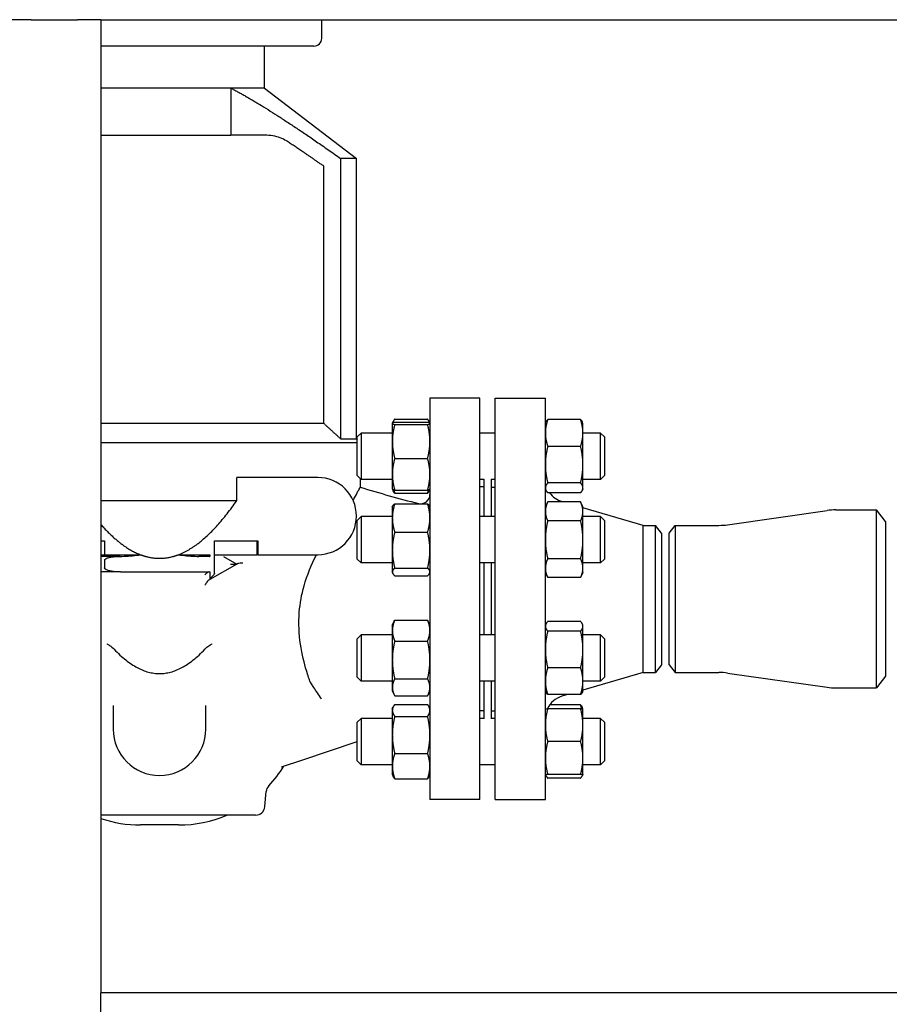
# Model space of a CAD drawing. Header units: inches. Extents: x 18 to 846, y -67 to 561.
# Tile 493 of 656: x 475 to 489, y 277 to 293. Entities that reach past the tile are written whole.
import ezdxf

# ---------------------------------------------------------------- set-up
doc = ezdxf.new("R2010")
doc.units = ezdxf.units.IN
doc.header["$LTSCALE"] = 24
doc.header["$MEASUREMENT"] = 0
doc.layers.add('Visible (ANSI)', color=7, linetype='Continuous', lineweight=30)

msp = doc.modelspace()

# ---------------------------------------------------------------- linework, layer by layer
at = {"layer": 'Visible (ANSI)'}
for p, q in [((475.60793, 293.04286), (475.23293, 293.04286)), ((475.60793, 293.04286), (476.35793, 293.04286)), ((476.73293, 293.04286), (476.35793, 293.04286)), ((476.73293, 293.04286), (476.73293, 277.29286)), ((476.73293, 293.04286), (505.92843, 293.04286)), ((480.30843, 292.74089), (480.30843, 293.04286)), ((480.18343, 292.61589), (476.73293, 292.61589)), ((479.38343, 291.93676), (479.38343, 292.61589)), ((478.8356, 291.93676), (476.73293, 291.93676)), ((479.38343, 291.93676), (476.73293, 291.93676)), ((478.8356, 291.93676), (478.8356, 291.17256)), ((479.38343, 291.93676), (478.8356, 291.93676)), ((479.38343, 291.93676), (480.87093, 290.79606)), ((476.73293, 291.17256), (478.8356, 291.17256)), ((479.39083, 291.17256), (478.8356, 291.17256)), ((480.6156, 290.79606), (480.6156, 286.25786)), ((480.87093, 290.79606), (480.6156, 290.79606)), ((480.87093, 286.25786), (480.87093, 290.79606)), ((480.3417, 286.50786), (480.3417, 290.67272)), ((482.06093, 286.91786), (482.06093, 280.41786)), ((482.87093, 286.91786), (482.06093, 286.91786)), ((482.87093, 280.41786), (482.87093, 286.91786)), ((483.11843, 280.41786), (483.11843, 286.91786)), ((483.11843, 286.91786), (483.92843, 286.91786)), ((483.92843, 280.41786), (483.92843, 286.91786)), ((481.49023, 286.57813), (482.02262, 286.57813)), ((484.49912, 286.56982), (483.96673, 286.56982)), ((480.3417, 286.50786), (476.73293, 286.50786)), ((481.45193, 286.50856), (481.45236, 286.50949)), ((481.45193, 286.50856), (481.45193, 286.50764)), ((481.45193, 286.50764), (481.45193, 286.21554)), ((481.45236, 286.50949), (481.46523, 286.53709)), ((481.49023, 286.52568), (482.02262, 286.52568)), ((481.49023, 286.4896), (482.02262, 286.4896)), ((482.0605, 286.50949), (482.04763, 286.53709)), ((482.06093, 286.50856), (482.0605, 286.50949)), ((483.92843, 286.50856), (483.93716, 286.5273)), ((484.53743, 286.50856), (484.52869, 286.5273)), ((484.53743, 286.35304), (484.53743, 286.50856)), ((480.6156, 286.25786), (480.87093, 286.25786)), ((480.87093, 286.25786), (480.88388, 286.24491)), ((480.88388, 286.29006), (480.94638, 286.35256)), ((480.88388, 285.66506), (480.88388, 286.29006)), ((480.94638, 286.35256), (480.94638, 285.60256)), ((481.45193, 286.35256), (480.94638, 286.35256)), ((483.11843, 286.35256), (482.87093, 286.35256)), ((484.53743, 285.84013), (484.53743, 286.35304)), ((484.82138, 286.35256), (484.53743, 286.35256)), ((484.82138, 285.60256), (484.82138, 286.35256)), ((484.88388, 286.29006), (484.82138, 286.35256)), ((484.88388, 286.29006), (484.88388, 285.66506)), ((480.88388, 286.19536), (476.73293, 286.19536)), ((481.45193, 286.21554), (481.45193, 285.68546)), ((484.49912, 286.13626), (483.96673, 286.13626)), ((481.49023, 285.94148), (482.02262, 285.94148)), ((484.53743, 285.46466), (484.53743, 285.84013)), ((478.93343, 285.25786), (478.93343, 285.63286)), ((480.24593, 285.63286), (478.93343, 285.63286)), ((480.88388, 285.66506), (480.94638, 285.60256)), ((480.93343, 285.61552), (480.93343, 285.47567)), ((481.45193, 285.60256), (480.94638, 285.60256)), ((481.45193, 285.68546), (481.45193, 285.44656)), ((482.93343, 285.60256), (482.87093, 285.60256)), ((482.93343, 285.60743), (482.93343, 284.99957)), ((483.05343, 285.60743), (483.05343, 284.99957)), ((483.11843, 285.60256), (483.05343, 285.60256)), ((484.82138, 285.60256), (484.53743, 285.60256)), ((484.88388, 285.66506), (484.82138, 285.60256)), ((481.45193, 285.44656), (481.45236, 285.44564)), ((481.45236, 285.44564), (481.46523, 285.41804)), ((482.0605, 285.44564), (482.04763, 285.41804)), ((482.06093, 285.44656), (482.0605, 285.44564)), ((482.93343, 285.48036), (482.87093, 285.48036)), ((483.05843, 284.99957), (483.05843, 285.47786)), ((483.05843, 285.47786), (483.11843, 285.47786)), ((483.92843, 285.44656), (483.93716, 285.42783)), ((484.49912, 285.544), (483.96673, 285.544)), ((484.53743, 285.44656), (484.52869, 285.42783)), ((484.53743, 285.44656), (484.53743, 285.46466)), ((481.49023, 285.42944), (482.02262, 285.42944)), ((481.49023, 285.377), (482.02262, 285.377)), ((483.05843, 285.35786), (483.05343, 285.35786)), ((484.49912, 285.38531), (483.96673, 285.38531)), ((476.73293, 285.25786), (478.93343, 285.25786)), ((481.45193, 285.15557), (481.45712, 285.1667)), ((481.45193, 285.15557), (481.45193, 284.9773)), ((481.49023, 285.20646), (482.02262, 285.20646)), ((482.06093, 285.15557), (482.05574, 285.1667)), ((483.92843, 285.15557), (483.96673, 285.23772)), ((484.49912, 285.23772), (483.96673, 285.23772)), ((484.21794, 285.23772), (484.19762, 285.2437)), ((484.53743, 285.15557), (484.49912, 285.23772)), ((484.53743, 285.08443), (484.53743, 285.15557)), ((485.50954, 284.85786), (484.53743, 285.14376)), ((480.88388, 284.93707), (480.94638, 284.99957)), ((480.94638, 284.99957), (480.94638, 284.24957)), ((481.45193, 284.99957), (480.94638, 284.99957)), ((481.45193, 284.9773), (481.45193, 284.4572)), ((483.11843, 284.99957), (482.87093, 284.99957)), ((484.53743, 284.62457), (484.53743, 285.08443)), ((484.82138, 284.99957), (484.53743, 284.99957)), ((484.82138, 284.24957), (484.82138, 284.99957)), ((484.88388, 284.93707), (484.82138, 284.99957)), ((486.87878, 284.86792), (488.48808, 285.09781)), ((488.6295, 285.10786), (489.28956, 285.10786)), ((489.28956, 282.22786), (489.28956, 285.10786)), ((489.43343, 284.92036), (489.28956, 285.10786)), ((480.88388, 284.31207), (480.88388, 284.93707)), ((484.49912, 284.93115), (483.96673, 284.93115)), ((484.88388, 284.93707), (484.88388, 284.31207)), ((485.50954, 282.47786), (485.50954, 284.85786)), ((485.50954, 284.85786), (485.71251, 284.85786)), ((485.71251, 282.47786), (485.71251, 284.85786)), ((485.80843, 284.73286), (485.71251, 284.85786)), ((485.93343, 284.73286), (486.02934, 284.85786)), ((486.02934, 284.85786), (486.02934, 282.47786)), ((486.02934, 284.85786), (486.73736, 284.85786)), ((489.43343, 284.92036), (489.43343, 282.41536)), ((481.49023, 284.74814), (482.02262, 284.74814)), ((485.80843, 284.73286), (485.80843, 282.60286)), ((485.93343, 282.60286), (485.93343, 284.73286)), ((476.73293, 284.60536), (476.79535, 284.60536)), ((476.79535, 284.60536), (476.79535, 284.38286)), ((478.57151, 284.38286), (478.57151, 284.60536)), ((478.57151, 284.60536), (479.27271, 284.60536)), ((479.25877, 284.60536), (479.25877, 284.38286)), ((479.27271, 284.60536), (479.27271, 284.38286)), ((484.53743, 284.16471), (484.53743, 284.62457)), ((476.73293, 284.38286), (476.79535, 284.38286)), ((477.0443, 284.35536), (476.73293, 284.35536)), ((476.79535, 284.38286), (477.37764, 284.38286)), ((477.98922, 284.38286), (478.49593, 284.38286)), ((478.49593, 284.35536), (478.32256, 284.35536)), ((478.49593, 284.38286), (478.49593, 284.35536)), ((478.57151, 284.38286), (478.57101, 284.38286)), ((478.57151, 284.38286), (479.25877, 284.38286)), ((478.57151, 284.0854), (478.57151, 284.37772)), ((478.71725, 284.3539), (478.93343, 284.23036)), ((479.27271, 284.38286), (479.25877, 284.38286)), ((479.27271, 284.38286), (480.24593, 284.38286)), ((481.45193, 284.4572), (481.45193, 284.10447)), ((476.79535, 284.29288), (476.79535, 284.16786)), ((478.93343, 284.23036), (478.49593, 283.98036)), ((478.83037, 284.23036), (478.93343, 284.23036)), ((478.93343, 284.23036), (478.94008, 284.23417)), ((480.88388, 284.31207), (480.94638, 284.24957)), ((481.45193, 284.24957), (480.94638, 284.24957)), ((481.49023, 284.16625), (482.02262, 284.16625)), ((483.11843, 284.24957), (482.87093, 284.24957)), ((482.93343, 284.24957), (482.93343, 283.08616)), ((483.05343, 284.24957), (483.05343, 283.08616)), ((483.05843, 283.08616), (483.05843, 284.24957)), ((484.49912, 284.318), (483.96673, 284.318)), ((484.82138, 284.24957), (484.53743, 284.24957)), ((484.88388, 284.31207), (484.82138, 284.24957)), ((477.04978, 284.10536), (476.73293, 284.10536)), ((477.04978, 284.10536), (478.49593, 284.10536)), ((478.49593, 284.10536), (478.49593, 283.99319)), ((481.45193, 284.10447), (481.45193, 284.09357)), ((481.45193, 284.09357), (481.45712, 284.08245)), ((481.49023, 284.04268), (482.02262, 284.04268)), ((482.06093, 284.09357), (482.05574, 284.08245)), ((483.92843, 284.09357), (483.96673, 284.01143)), ((484.49912, 284.01143), (483.96673, 284.01143)), ((484.53743, 284.09357), (484.49912, 284.01143)), ((484.53743, 284.09357), (484.53743, 284.16471)), ((478.48425, 283.97369), (478.49593, 283.98036)), ((478.49593, 283.99319), (478.49593, 283.98036)), ((481.45193, 283.24216), (481.4813, 283.30515)), ((481.45193, 283.24216), (481.45193, 283.1546)), ((481.49023, 283.32324), (482.02262, 283.32324)), ((482.06093, 283.24216), (482.03155, 283.30515)), ((483.92843, 283.24216), (483.93716, 283.26089)), ((484.49912, 283.30341), (483.96673, 283.30341)), ((484.53743, 283.24216), (484.52869, 283.26089)), ((484.53743, 283.22406), (484.53743, 283.24216)), ((484.53743, 282.84859), (484.53743, 283.22406)), ((480.88388, 283.02366), (480.94638, 283.08616)), ((480.94638, 283.08616), (480.94638, 282.33616)), ((481.45193, 283.08616), (480.94638, 283.08616)), ((481.45193, 283.1546), (481.45193, 282.67991)), ((483.11843, 283.08616), (482.87093, 283.08616)), ((484.49912, 283.14472), (483.96673, 283.14472)), ((484.82138, 283.08616), (484.53743, 283.08616)), ((484.82138, 282.33616), (484.82138, 283.08616)), ((484.88388, 283.02366), (484.82138, 283.08616)), ((480.88388, 282.39866), (480.88388, 283.02366)), ((481.49023, 282.98595), (482.02262, 282.98595)), ((484.88388, 283.02366), (484.88388, 282.39866)), ((484.53743, 282.33568), (484.53743, 282.84859)), ((481.45193, 282.67991), (481.45193, 282.23647)), ((485.80843, 282.60286), (485.71251, 282.47786)), ((485.93343, 282.60286), (486.02934, 282.47786)), ((484.49912, 282.55246), (483.96673, 282.55246)), ((485.50954, 282.47786), (484.53743, 282.19197)), ((485.50954, 282.47786), (485.71251, 282.47786)), ((486.02934, 282.47786), (486.73736, 282.47786)), ((486.87878, 282.46781), (488.48808, 282.23792)), ((489.43343, 282.41536), (489.28956, 282.22786)), ((480.88388, 282.39866), (480.94638, 282.33616)), ((481.45193, 282.33616), (480.94638, 282.33616)), ((481.49023, 282.37387), (482.02262, 282.37387)), ((483.11843, 282.33616), (482.87093, 282.33616)), ((482.93343, 282.33616), (482.93343, 281.7283)), ((483.05343, 282.33616), (483.05343, 281.7283)), ((483.05843, 281.85786), (483.05843, 282.33616)), ((484.82138, 282.33616), (484.53743, 282.33616)), ((484.53743, 282.18016), (484.53743, 282.33568)), ((484.88388, 282.39866), (484.82138, 282.33616)), ((481.45193, 282.23647), (481.45193, 282.18016)), ((481.45193, 282.18016), (481.4813, 282.11716)), ((481.49023, 282.09907), (482.02262, 282.09907)), ((482.06093, 282.18016), (482.03155, 282.11716)), ((483.92843, 282.18016), (483.93716, 282.16142)), ((484.49912, 282.1189), (483.96673, 282.1189)), ((484.28898, 282.1189), (484.19762, 282.09203)), ((484.53743, 282.18016), (484.52869, 282.16142)), ((488.6295, 282.22786), (489.28956, 282.22786)), ((476.93343, 281.94065), (476.93343, 281.5586)), ((478.43343, 281.5586), (478.43343, 281.94065)), ((481.49023, 281.95873), (482.02262, 281.95873)), ((483.05843, 281.97786), (483.05343, 281.97786)), ((484.49912, 281.95042), (483.99841, 281.95042)), ((481.45193, 281.88917), (481.46523, 281.91769)), ((481.45193, 281.88917), (481.45193, 281.8621)), ((481.45193, 281.8621), (481.45193, 281.46518)), ((482.06093, 281.88917), (482.04763, 281.91769)), ((482.93343, 281.85536), (482.87093, 281.85536)), ((483.05843, 281.85786), (483.11843, 281.85786)), ((484.49912, 281.88917), (483.96673, 281.88917)), ((484.53743, 281.88917), (484.52869, 281.9079)), ((484.53743, 281.62367), (484.53743, 281.88917)), ((480.88388, 281.67067), (480.94638, 281.73317)), ((480.88388, 281.04567), (480.88388, 281.67067)), ((480.94638, 281.73317), (480.94638, 280.98317)), ((481.45193, 281.73317), (480.94638, 281.73317)), ((481.49023, 281.76546), (482.02262, 281.76546)), ((482.93343, 281.73317), (482.87093, 281.73317)), ((483.11843, 281.73317), (483.05343, 281.73317)), ((484.82138, 281.73317), (484.53743, 281.73317)), ((484.53743, 281.09267), (484.53743, 281.62367)), ((484.82138, 280.98317), (484.82138, 281.73317)), ((484.88388, 281.67067), (484.82138, 281.73317)), ((484.88388, 281.67067), (484.88388, 281.04567)), ((481.45193, 281.46518), (481.45193, 280.96125)), ((480.00444, 281.06408), (480.88388, 281.35839)), ((484.49912, 281.35817), (483.96673, 281.35817)), ((481.49023, 281.1649), (482.02262, 281.1649)), ((479.65968, 280.94871), (480.00444, 281.06408)), ((480.88388, 281.04567), (480.94638, 280.98317)), ((481.45193, 280.98317), (480.94638, 280.98317)), ((483.11843, 280.98317), (482.87093, 280.98317)), ((484.53743, 280.82717), (484.53743, 281.09267)), ((484.82138, 280.98317), (484.53743, 280.98317)), ((484.88388, 281.04567), (484.82138, 280.98317)), ((481.45193, 280.96125), (481.45193, 280.82717)), ((481.45193, 280.82717), (481.46523, 280.79864)), ((482.06093, 280.82717), (482.04763, 280.79864)), ((483.92843, 280.82717), (483.93716, 280.80843)), ((484.49912, 280.82717), (483.96673, 280.82717)), ((484.53743, 280.82717), (484.52869, 280.80843)), ((481.49023, 280.7576), (482.02262, 280.7576)), ((484.49912, 280.76591), (483.96673, 280.76591)), ((479.3892, 280.30479), (479.41065, 280.54996)), ((482.87093, 280.41786), (482.06093, 280.41786)), ((483.11843, 280.41786), (483.92843, 280.41786)), ((479.23977, 280.16786), (476.73293, 280.16786)), ((477.99204, 280.00786), (477.37482, 280.00786)), ((505.92843, 277.29286), (476.73293, 277.29286)), ((476.73293, 276.91786), (476.73293, 277.29286))]:
    msp.add_line(p, q, dxfattribs=at)
for centre, radius, start, end in [((480.18343, 292.74089), 0.125, 270, 0), ((480.24593, 285.00786), 0.625, 270, 90), ((481.91093, 285.35787), 0.15, 256.379293, 0), ((484.30343, 285.60346), 0.375, 215.572456, 253.61155), ((488.6295, 284.10786), 1, 90, 98.130102), ((486.73736, 285.85786), 1, 270, 278.130102), ((486.73736, 281.47786), 1, 81.869898, 90), ((488.6295, 283.22786), 1, 261.869898, 270), ((484.30343, 281.73227), 0.375, 106.38845, 155.267065), ((477.68343, 281.5586), 0.75, 180, 0), ((477.99204, 282.00786), 2, 316.829319, 328.434088), ((479.56008, 280.53689), 0.15, 136.829319, 175), ((479.23977, 280.31786), 0.15, 270, 355), ((477.37482, 282.00786), 2, 251.279999, 270), ((477.99204, 282.00786), 2, 270, 293.073918)]:
    msp.add_arc(centre, radius, start, end, dxfattribs=at)
for points, weights in [([(478.8356, 291.93676), (479.45473, 291.61497), (480.6156, 290.79606)], [1, 1.07374176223, 1]), ([(480.3417, 290.67272), (480.02057, 290.89557), (479.75598, 291.06932)], [1, 1.00602947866, 1]), ([(481.49023, 286.57813), (481.46489, 286.54386), (481.45646, 286.51365)], [1, 1.02479550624, 1.01719372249]), ([(482.0564, 286.51365), (482.04797, 286.54386), (482.02262, 286.57813)], [1.01719372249, 1.02479550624, 1]), ([(483.96673, 286.56982), (483.92843, 286.45365), (483.92843, 286.35304)], [1, 1.0379548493, 1]), ([(483.93716, 286.5273), (483.94654, 286.5474), (483.96673, 286.56982)], [1.01895290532, 1.01965956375, 1]), ([(484.53743, 286.35304), (484.53743, 286.45365), (484.49912, 286.56982)], [1, 1.0379548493, 1]), ([(484.49912, 286.56982), (484.51932, 286.5474), (484.52869, 286.5273)], [1, 1.01965956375, 1.01895290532]), ([(480.6156, 286.25786), (480.47306, 286.38899), (480.3417, 286.50786)], [6.13772939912, 6.3246164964, 6.50416100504]), ([(481.49023, 286.52568), (481.45193, 286.51602), (481.45193, 286.50764)], [1, 1.0379548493, 1]), ([(481.45193, 286.50764), (481.45193, 286.49927), (481.49023, 286.4896)], [1, 1.0379548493, 1]), ([(481.49023, 286.4896), (481.45193, 286.34274), (481.45193, 286.21554)], [1, 1.0379548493, 1]), ([(482.06093, 286.50764), (482.06093, 286.51602), (482.02262, 286.52568)], [1, 1.0379548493, 1]), ([(482.02262, 286.4896), (482.06093, 286.49927), (482.06093, 286.50764)], [1, 1.0379548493, 1]), ([(482.06093, 286.21554), (482.06093, 286.34274), (482.02262, 286.4896)], [1, 1.0379548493, 1]), ([(483.92843, 286.35304), (483.92843, 286.25243), (483.96673, 286.13626)], [1, 1.0379548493, 1]), ([(484.49912, 286.13626), (484.53743, 286.25243), (484.53743, 286.35304)], [1, 1.0379548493, 1]), ([(481.45193, 286.21554), (481.45193, 286.08835), (481.49023, 285.94148)], [1, 1.0379548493, 1]), ([(482.02262, 285.94148), (482.06093, 286.08835), (482.06093, 286.21554)], [1, 1.0379548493, 1]), ([(483.96673, 286.13626), (483.92843, 285.97756), (483.92843, 285.84013)], [1, 1.0379548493, 1]), ([(484.53743, 285.84013), (484.53743, 285.97756), (484.49912, 286.13626)], [1, 1.0379548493, 1]), ([(481.49023, 285.94148), (481.45193, 285.80428), (481.45193, 285.68546)], [1, 1.0379548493, 1]), ([(482.06093, 285.68546), (482.06093, 285.80428), (482.02262, 285.94148)], [1, 1.0379548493, 1]), ([(483.92843, 285.84013), (483.92843, 285.7027), (483.96673, 285.544)], [1, 1.0379548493, 1]), ([(484.49912, 285.544), (484.53743, 285.7027), (484.53743, 285.84013)], [1, 1.0379548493, 1]), ([(481.45193, 285.68546), (481.45193, 285.56664), (481.49023, 285.42944)], [1, 1.0379548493, 1]), ([(482.02262, 285.42944), (482.06093, 285.56664), (482.06093, 285.68546)], [1, 1.0379548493, 1]), ([(481.49023, 285.42944), (481.45587, 285.43812), (481.45236, 285.44564)], [1, 1.03391997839, 1.00721187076]), ([(482.0605, 285.44564), (482.05699, 285.43812), (482.02262, 285.42944)], [1.00721187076, 1.03391997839, 1]), ([(483.96673, 285.544), (483.92843, 285.50148), (483.92843, 285.46466)], [1, 1.0379548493, 1]), ([(483.92843, 285.46466), (483.92843, 285.42783), (483.96673, 285.38531)], [1, 1.0379548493, 1]), ([(484.53743, 285.46466), (484.53743, 285.50148), (484.49912, 285.544)], [1, 1.0379548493, 1]), ([(484.49912, 285.38531), (484.53743, 285.42783), (484.53743, 285.46466)], [1, 1.0379548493, 1]), ([(481.49023, 285.377), (481.47436, 285.39846), (481.46523, 285.41804)], [1, 1.01538593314, 1.01829773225]), ([(481.47233, 285.43454), (481.47981, 285.4067), (481.49023, 285.377)], [1.01477953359, 1.01005189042, 1]), ([(482.02262, 285.377), (482.03305, 285.4067), (482.04053, 285.43454)], [1, 1.01005189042, 1.01477953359]), ([(482.04763, 285.41804), (482.0385, 285.39846), (482.02262, 285.377)], [1.01829773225, 1.01538593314, 1]), ([(477.98922, 284.38286), (478.44366, 284.55485), (478.93343, 285.25786)], [1, 1.01155216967, 1]), ([(481.49023, 285.20646), (481.45193, 285.08366), (481.45193, 284.9773)], [1, 1.0379548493, 1]), ([(481.45712, 285.1667), (481.46582, 285.18536), (481.49023, 285.20646)], [1.01771863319, 1.02386502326, 1]), ([(482.06093, 284.9773), (482.06093, 285.08366), (482.02262, 285.20646)], [1, 1.0379548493, 1]), ([(482.02262, 285.20646), (482.04704, 285.18536), (482.05574, 285.1667)], [1, 1.02386502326, 1.01771863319]), ([(483.96673, 285.23772), (483.92843, 285.15557), (483.92843, 285.08443)], [1, 1.0379548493, 1]), ([(484.53743, 285.08443), (484.53743, 285.15557), (484.49912, 285.23772)], [1, 1.0379548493, 1]), ([(481.45193, 284.9773), (481.45193, 284.87095), (481.49023, 284.74814)], [1, 1.0379548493, 1]), ([(482.02262, 284.74814), (482.06093, 284.87095), (482.06093, 284.9773)], [1, 1.0379548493, 1]), ([(483.92843, 285.08443), (483.92843, 285.01329), (483.96673, 284.93115)], [1, 1.0379548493, 1]), ([(484.49912, 284.93115), (484.53743, 285.01329), (484.53743, 285.08443)], [1, 1.0379548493, 1]), ([(476.73293, 284.87337), (477.06216, 284.50226), (477.37764, 284.38286)], [1.00492636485, 1.00799149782, 1]), ([(483.96673, 284.93115), (483.92843, 284.76685), (483.92843, 284.62457)], [1, 1.0379548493, 1]), ([(484.53743, 284.62457), (484.53743, 284.76685), (484.49912, 284.93115)], [1, 1.0379548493, 1]), ([(481.49023, 284.74814), (481.45193, 284.59223), (481.45193, 284.4572)], [1, 1.0379548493, 1]), ([(482.06093, 284.4572), (482.06093, 284.59223), (482.02262, 284.74814)], [1, 1.0379548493, 1]), ([(483.92843, 284.62457), (483.92843, 284.48229), (483.96673, 284.318)], [1, 1.0379548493, 1]), ([(484.49912, 284.318), (484.53743, 284.48229), (484.53743, 284.62457)], [1, 1.0379548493, 1]), ([(477.37764, 284.38286), (477.41977, 284.36692), (477.46179, 284.35536)], [1.03899248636, 1.03973089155, 1.04026673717]), ([(477.46179, 284.35536), (477.68343, 284.29442), (477.90506, 284.35536)], [1.00557467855, 1.00831515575, 1.00557467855]), ([(477.90506, 284.35536), (477.94709, 284.36692), (477.98922, 284.38286)], [1.04026673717, 1.03973089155, 1.03899248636]), ([(481.45193, 284.4572), (481.45193, 284.32217), (481.49023, 284.16625)], [1, 1.0379548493, 1]), ([(482.02262, 284.16625), (482.06093, 284.32217), (482.06093, 284.4572)], [1, 1.0379548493, 1]), ([(481.49023, 284.16625), (481.45193, 284.13314), (481.45193, 284.10447)], [1, 1.0379548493, 1]), ([(482.06093, 284.10447), (482.06093, 284.13314), (482.02262, 284.16625)], [1, 1.0379548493, 1]), ([(483.96673, 284.318), (483.92843, 284.23585), (483.92843, 284.16471)], [1, 1.0379548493, 1]), ([(484.53743, 284.16471), (484.53743, 284.23585), (484.49912, 284.318)], [1, 1.0379548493, 1]), ([(481.45193, 284.10447), (481.45193, 284.07579), (481.49023, 284.04268)], [1, 1.0379548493, 1]), ([(482.02262, 284.04268), (482.06093, 284.07579), (482.06093, 284.10447)], [1, 1.0379548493, 1]), ([(483.92843, 284.16471), (483.92843, 284.09357), (483.96673, 284.01143)], [1, 1.0379548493, 1]), ([(484.49912, 284.01143), (484.53743, 284.09357), (484.53743, 284.16471)], [1, 1.0379548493, 1]), ([(481.49023, 283.32324), (481.45193, 283.23286), (481.45193, 283.1546)], [1, 1.0379548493, 1]), ([(481.4813, 283.30515), (481.48545, 283.31405), (481.49023, 283.32324)], [1.0080602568, 1.00458368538, 1]), ([(482.02262, 283.32324), (482.0274, 283.31405), (482.03155, 283.30515)], [1, 1.00458368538, 1.0080602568]), ([(482.06093, 283.1546), (482.06093, 283.23286), (482.02262, 283.32324)], [1, 1.0379548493, 1]), ([(483.96673, 283.30341), (483.92843, 283.26089), (483.92843, 283.22406)], [1, 1.0379548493, 1]), ([(483.92843, 283.22406), (483.92843, 283.18724), (483.96673, 283.14472)], [1, 1.0379548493, 1]), ([(484.53743, 283.22406), (484.53743, 283.26089), (484.49912, 283.30341)], [1, 1.0379548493, 1]), ([(484.49912, 283.14472), (484.53743, 283.18724), (484.53743, 283.22406)], [1, 1.0379548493, 1]), ([(481.45193, 283.1546), (481.45193, 283.07633), (481.49023, 282.98595)], [1, 1.0379548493, 1]), ([(482.02262, 282.98595), (482.06093, 283.07633), (482.06093, 283.1546)], [1, 1.0379548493, 1]), ([(483.96673, 283.14472), (483.92843, 282.98602), (483.92843, 282.84859)], [1, 1.0379548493, 1]), ([(484.53743, 282.84859), (484.53743, 282.98602), (484.49912, 283.14472)], [1, 1.0379548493, 1]), ([(481.49023, 282.98595), (481.45193, 282.82194), (481.45193, 282.67991)], [1, 1.0379548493, 1]), ([(482.06093, 282.67991), (482.06093, 282.82194), (482.02262, 282.98595)], [1, 1.0379548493, 1]), ([(476.94876, 282.85335), (477.68343, 282.08031), (478.4181, 282.85335)], [1.07450861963, 1.11994444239, 1.07450861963]), ([(483.92843, 282.84859), (483.92843, 282.71116), (483.96673, 282.55246)], [1, 1.0379548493, 1]), ([(484.49912, 282.55246), (484.53743, 282.71116), (484.53743, 282.84859)], [1, 1.0379548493, 1]), ([(481.45193, 282.67991), (481.45193, 282.53788), (481.49023, 282.37387)], [1, 1.0379548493, 1]), ([(482.02262, 282.37387), (482.06093, 282.53788), (482.06093, 282.67991)], [1, 1.0379548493, 1]), ([(483.96673, 282.55246), (483.92843, 282.43629), (483.92843, 282.33568)], [1, 1.0379548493, 1]), ([(484.53743, 282.33568), (484.53743, 282.43629), (484.49912, 282.55246)], [1, 1.0379548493, 1]), ([(481.49023, 282.37387), (481.45193, 282.30024), (481.45193, 282.23647)], [1, 1.0379548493, 1]), ([(482.06093, 282.23647), (482.06093, 282.30024), (482.02262, 282.37387)], [1, 1.0379548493, 1]), ([(483.92843, 282.33568), (483.92843, 282.23507), (483.96673, 282.1189)], [1, 1.0379548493, 1]), ([(484.49912, 282.1189), (484.53743, 282.23507), (484.53743, 282.33568)], [1, 1.0379548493, 1]), ([(481.45193, 282.23647), (481.45193, 282.1727), (481.49023, 282.09907)], [1, 1.0379548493, 1]), ([(482.02262, 282.09907), (482.06093, 282.1727), (482.06093, 282.23647)], [1, 1.0379548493, 1]), ([(483.96673, 282.1189), (483.94654, 282.14132), (483.93716, 282.16142)], [1, 1.01965956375, 1.01895290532]), ([(484.52869, 282.16142), (484.51932, 282.14132), (484.49912, 282.1189)], [1.01895290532, 1.01965956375, 1]), ([(481.49023, 281.95873), (481.45193, 281.90694), (481.45193, 281.8621)], [1, 1.0379548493, 1]), ([(482.06093, 281.8621), (482.06093, 281.90694), (482.02262, 281.95873)], [1, 1.0379548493, 1]), ([(484.49912, 281.95042), (484.51932, 281.928), (484.52869, 281.9079)], [1, 1.01965956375, 1.01895290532]), ([(484.51703, 281.88917), (484.50955, 281.9188), (484.49912, 281.95042)], [1.01477953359, 1.01005189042, 1]), ([(481.45193, 281.8621), (481.45193, 281.81725), (481.49023, 281.76546)], [1, 1.0379548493, 1]), ([(482.02262, 281.76546), (482.06093, 281.81725), (482.06093, 281.8621)], [1, 1.0379548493, 1]), ([(483.92843, 281.88917), (483.92843, 281.88917), (483.96673, 281.88917)], [1, 1.0379548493, 1]), ([(483.96673, 281.88917), (483.92843, 281.74688), (483.92843, 281.62367)], [1, 1.0379548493, 1]), ([(484.49912, 281.88917), (484.53743, 281.88917), (484.53743, 281.88917)], [1, 1.0379548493, 1]), ([(484.53743, 281.62367), (484.53743, 281.74688), (484.49912, 281.88917)], [1, 1.0379548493, 1]), ([(481.49023, 281.76546), (481.45193, 281.60454), (481.45193, 281.46518)], [1, 1.0379548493, 1]), ([(482.06093, 281.46518), (482.06093, 281.60454), (482.02262, 281.76546)], [1, 1.0379548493, 1]), ([(483.92843, 281.62367), (483.92843, 281.50045), (483.96673, 281.35817)], [1, 1.0379548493, 1]), ([(484.49912, 281.35817), (484.53743, 281.50045), (484.53743, 281.62367)], [1, 1.0379548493, 1]), ([(481.45193, 281.46518), (481.45193, 281.32582), (481.49023, 281.1649)], [1, 1.0379548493, 1]), ([(482.02262, 281.1649), (482.06093, 281.32582), (482.06093, 281.46518)], [1, 1.0379548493, 1]), ([(483.96673, 281.35817), (483.92843, 281.21588), (483.92843, 281.09267)], [1, 1.0379548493, 1]), ([(484.53743, 281.09267), (484.53743, 281.21588), (484.49912, 281.35817)], [1, 1.0379548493, 1]), ([(481.49023, 281.1649), (481.45193, 281.05576), (481.45193, 280.96125)], [1, 1.0379548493, 1]), ([(482.06093, 280.96125), (482.06093, 281.05576), (482.02262, 281.1649)], [1, 1.0379548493, 1]), ([(483.92843, 281.09267), (483.92843, 280.96945), (483.96673, 280.82717)], [1, 1.0379548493, 1]), ([(484.49912, 280.82717), (484.53743, 280.96945), (484.53743, 281.09267)], [1, 1.0379548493, 1]), ([(481.45193, 280.96125), (481.45193, 280.86674), (481.49023, 280.7576)], [1, 1.0379548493, 1]), ([(482.02262, 280.7576), (482.06093, 280.86674), (482.06093, 280.96125)], [1, 1.0379548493, 1]), ([(483.96673, 280.82717), (483.92843, 280.82717), (483.92843, 280.82717)], [1, 1.0379548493, 1]), ([(483.93057, 280.82717), (483.93728, 280.79861), (483.96673, 280.76591)], [1.01375847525, 1.02892942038, 1]), ([(484.53743, 280.82717), (484.53743, 280.82717), (484.49912, 280.82717)], [1, 1.0379548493, 1]), ([(484.49912, 280.76591), (484.52858, 280.79861), (484.53529, 280.82717)], [1, 1.02892942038, 1.01375847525]), ([(481.49023, 280.7576), (481.47436, 280.77906), (481.46523, 280.79864)], [1, 1.01538593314, 1.01829773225]), ([(482.04763, 280.79864), (482.0385, 280.77906), (482.02262, 280.7576)], [1.01829773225, 1.01538593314, 1])]:
    msp.add_rational_spline(points, weights, degree=2, dxfattribs=at)
for points, knots in [([(479.75598, 291.06932), (479.75012, 291.07317), (479.74418, 291.07692), (479.70573, 291.10019), (479.67124, 291.11647), (479.60156, 291.14281), (479.55957, 291.15442), (479.47407, 291.16928), (479.43057, 291.17256), (479.39083, 291.17256)], [1.141401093, 1.141401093, 1.141401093, 1.141401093, 1.190521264, 1.190521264, 1.45532857, 1.45532857, 1.758146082, 1.758146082, 2.060963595, 2.060963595, 2.060963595, 2.060963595]), ([(480.81815, 285.25923), (480.86875, 285.36114), (480.90683, 285.42844), (480.93012, 285.46988), (480.93339, 285.47569), (480.93339, 285.47569)], [0.0077651, 0.0077651, 0.0077651, 0.0077651, 1.66215021, 1.66215021, 2.30759831, 2.30759831, 2.30759831, 2.30759831]), ([(476.79535, 284.29288), (476.79535, 284.29503), (476.79585, 284.29756), (476.79758, 284.30212), (476.79932, 284.30488), (476.80766, 284.31504), (476.81859, 284.32114), (476.84434, 284.33272), (476.86198, 284.33749), (476.89856, 284.34519), (476.91755, 284.34795), (476.97314, 284.35391), (477.01018, 284.35524), (477.0443, 284.35536)], [3.6685749, 3.6685749, 3.6685749, 3.6685749, 3.684988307, 3.684988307, 3.705706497, 3.705706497, 3.785158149, 3.785158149, 3.920860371, 3.920860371, 4.056562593, 4.056562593, 4.314120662, 4.314120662, 4.314120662, 4.314120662]), ([(477.0443, 284.35536), (477.12768, 284.35536), (477.22742, 284.36345), (477.33149, 284.3763), (477.35441, 284.37938), (477.37764, 284.38286)], [0.655938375, 0.655938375, 0.655938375, 0.655938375, 1.291316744, 1.291316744, 1.45502951, 1.45502951, 1.45502951, 1.45502951]), ([(477.98922, 284.38286), (478.01244, 284.37938), (478.03536, 284.3763), (478.13944, 284.36345), (478.23917, 284.35536), (478.32256, 284.35536)], [2.133000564, 2.133000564, 2.133000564, 2.133000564, 2.296713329, 2.296713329, 2.932091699, 2.932091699, 2.932091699, 2.932091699]), ([(478.41871, 284.38286), (478.42232, 284.38286), (478.42594, 284.38249), (478.4366, 284.38046), (478.4435, 284.37797), (478.45681, 284.37212), (478.46334, 284.36867), (478.47405, 284.36296), (478.47843, 284.36059), (478.48444, 284.35772), (478.48643, 284.35686), (478.48989, 284.35568), (478.49133, 284.35536), (478.49248, 284.35536)], [-0.241611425, -0.241611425, -0.241611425, -0.241611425, -0.213299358, -0.213299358, -0.158489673, -0.158489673, -0.101146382, -0.101146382, -0.05479602, -0.05479602, -0.027531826, -0.027531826, 0, 0, 0, 0]), ([(480.12299, 282.32206), (480.10971, 282.35931), (480.08731, 282.42306), (480.02846, 282.6195), (479.99006, 282.76585), (479.94236, 283.09185), (479.9312, 283.26835), (479.95775, 283.59599), (479.983, 283.73733), (480.07303, 284.05595), (480.14367, 284.22518), (480.22459, 284.38286)], [12.20965605, 12.20965605, 12.20965605, 12.20965605, 13.52177252, 13.52177252, 15.20054432, 15.20054432, 16.73241648, 16.73241648, 17.85923689, 17.85923689, 19.26542729, 19.26542729, 19.26542729, 19.26542729]), ([(477.04978, 284.10536), (477.01416, 284.10536), (476.9751, 284.10662), (476.91755, 284.11279), (476.89856, 284.11555), (476.86198, 284.12325), (476.84434, 284.12802), (476.81859, 284.1396), (476.80766, 284.1457), (476.79932, 284.15586), (476.79758, 284.15862), (476.79585, 284.16318), (476.79535, 284.16571), (476.79535, 284.16786)], [3.009182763, 3.009182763, 3.009182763, 3.009182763, 3.280587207, 3.280587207, 3.416289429, 3.416289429, 3.551991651, 3.551991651, 3.631443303, 3.631443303, 3.652161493, 3.652161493, 3.6685749, 3.6685749, 3.6685749, 3.6685749]), ([(479.03207, 284.24654), (479.03193, 284.24654), (479.03179, 284.24653), (479.01613, 284.24603), (479.00086, 284.24511), (478.97364, 284.24241), (478.96233, 284.24073), (478.94829, 284.23751), (478.94323, 284.23597), (478.94008, 284.23417)], [-0.280722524, -0.280722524, -0.280722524, -0.280722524, -0.279764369, -0.279764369, -0.172577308, -0.172577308, -0.068155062, -0.068155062, 0, 0, 0, 0]), ([(478.48782, 284.10536), (478.4846, 284.10536), (478.48065, 284.10434), (478.47059, 284.10022), (478.46428, 284.09664), (478.45145, 284.08806), (478.44488, 284.08304), (478.43165, 284.07192), (478.42493, 284.0657), (478.41842, 284.05918), (478.41835, 284.05911), (478.41828, 284.05904)], [-0.253873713, -0.253873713, -0.253873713, -0.253873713, -0.202286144, -0.202286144, -0.135563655, -0.135563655, -0.069416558, -0.069416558, 0, 0, 0.000767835, 0.000767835, 0.000767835, 0.000767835]), ([(478.57151, 284.0854), (478.57151, 284.0821), (478.5708, 284.07873), (478.56766, 284.06912), (478.56392, 284.0626), (478.5454, 284.03534), (478.5196, 284.01203), (478.49593, 283.99319)], [0, 0, 0, 0, 0.025191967, 0.025191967, 0.077042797, 0.077042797, 0.276108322, 0.276108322, 0.276108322, 0.276108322]), ([(478.48425, 283.97369), (478.48068, 283.97165), (478.4767, 283.96833), (478.46642, 283.95832), (478.4592, 283.94989), (478.4406, 283.92521), (478.42915, 283.90779), (478.41819, 283.88908), (478.41812, 283.88896), (478.41805, 283.88884)], [-0.35820975, -0.35820975, -0.35820975, -0.35820975, -0.283715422, -0.283715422, -0.165116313, -0.165116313, 0, 0, 0.001077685, 0.001077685, 0.001077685, 0.001077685]), ([(476.83043, 282.94125), (476.83054, 282.9412), (476.83065, 282.94116), (476.84658, 282.93471), (476.86222, 282.92573), (476.90254, 282.89828), (476.92693, 282.87632), (476.94876, 282.85335)], [-0.000893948, -0.000893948, -0.000893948, -0.000893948, 0, 0, 0.133012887, 0.133012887, 0.371094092, 0.371094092, 0.371094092, 0.371094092]), ([(478.4181, 282.85335), (478.42449, 282.86008), (478.43106, 282.86667), (478.45597, 282.89037), (478.47588, 282.90677), (478.50923, 282.9283), (478.52259, 282.93564), (478.53621, 282.94116), (478.53632, 282.9412), (478.53642, 282.94125)], [0, 0, 0, 0, 0.070722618, 0.070722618, 0.262141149, 0.262141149, 0.376864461, 0.376864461, 0.377767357, 0.377767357, 0.377767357, 0.377767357]), ([(480.30552, 282.04812), (480.30541, 282.04829), (480.3053, 282.04845), (480.28316, 282.08146), (480.26102, 282.11451), (480.21979, 282.17615), (480.20038, 282.2052), (480.16794, 282.25381), (480.15436, 282.27417), (480.13511, 282.30306), (480.12855, 282.3129), (480.12478, 282.31856)], [-1.03482616, -1.03482616, -1.03482616, -1.03482616, -1.03334928, -1.03334928, -0.7344174, -0.7344174, -0.4497193, -0.4497193, -0.20111379, -0.20111379, 0, 0, 0, 0])]:
    msp.add_open_spline(points, degree=3, knots=knots, dxfattribs=at)
for points in [[(480.93343, 285.47567), (481.24553, 285.3811), (481.55866, 285.28888), (481.8756, 285.21209)], [(478.57101, 284.38286), (478.57133, 284.38115), (478.57151, 284.37942), (478.57151, 284.37772)], [(480.12299, 282.32206), (480.12341, 282.32089), (480.12401, 282.31972), (480.12478, 282.31856)]]:
    msp.add_open_spline(points, degree=3, dxfattribs=at)

doc.saveas('drawing.dxf')
